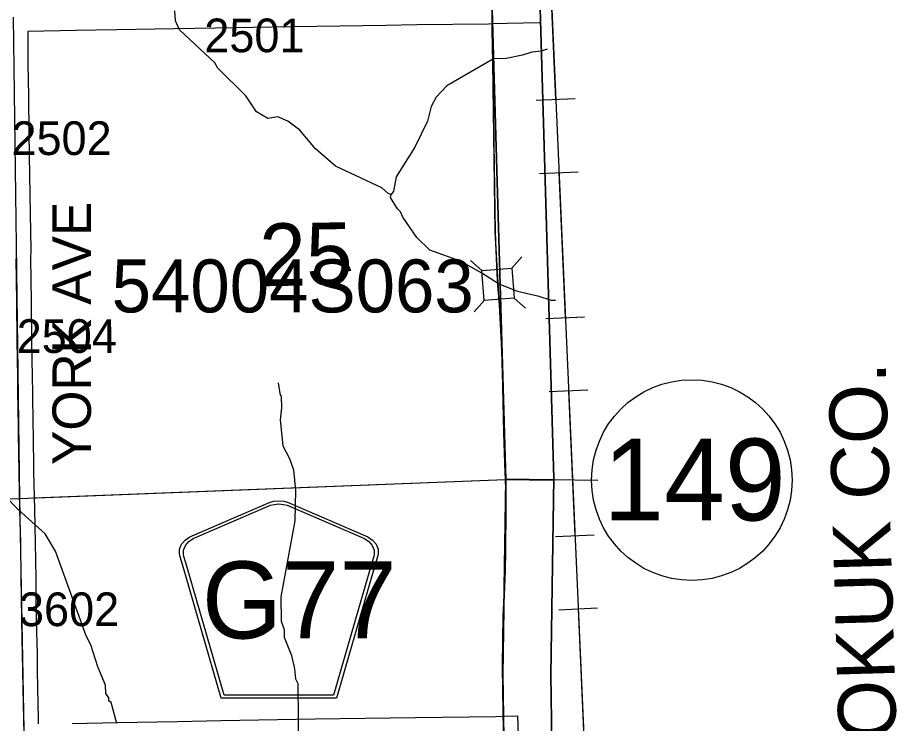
# Model space of a CAD drawing. Extents: x 23.6 to 68.7, y -63 to -29.
# Drawn here: x 55.794 to 57.627, y -56.941 to -55.475 of the extents above; entities that cross this region are included whole.
import ezdxf

# ---------------------------------------------------------------- set-up
doc = ezdxf.new("R2010")
doc.units = 0
for name, color, linetype in [('tdCoClipBndry', 7, 'Continuous'), ('tdCoCoBndry', 7, 'Continuous'), ('tdCoCoBndryPart', 7, 'Continuous'), ('tdCoCoBndryTxt', 7, 'Continuous'), ('tdCoHydroRiver', 7, 'Continuous'), ('tdCoPipe', 7, 'Continuous'), ('tdCoPriCL', 7, 'Continuous'), ('tdCoPrimary', 7, 'Continuous'), ('tdCoPriNonDiv', 7, 'Continuous'), ('tdCoPriNonDivCL', 7, 'Continuous'), ('tdCoSecRdNmbr', 7, 'Continuous'), ('tdCoSecRdTxt', 7, 'Continuous'), ('tdCoSecRteBand', 7, 'Continuous'), ('tdCoSecRteCL', 7, 'Continuous'), ('tdCoSectLine', 7, 'Continuous'), ('tdCoSectLinePart', 7, 'Continuous'), ('tdCoSectNmbr', 7, 'Continuous'), ('tdCoShieldCoRte', 7, 'Continuous'), ('tdCoShieldStRte', 7, 'Continuous'), ('tdCoStrucNonDivPri', 7, 'Continuous'), ('tdCoStrucPriMaintName', 7, 'Continuous'), ('tdCoSurfGravel', 7, 'Continuous'), ('tdCoTwpBndryShd', 7, 'Continuous')]:
    doc.layers.add(name, color=color, linetype=linetype)

msp = doc.modelspace()

# ---------------------------------------------------------------- linework, layer by layer
at = {"layer": 'tdCoClipBndry'}
msp.add_lwpolyline([(48.4512, -33.5006), (56.4135, -33.3762), (56.4393, -33.3792), (56.4635, -33.3887), (56.4958, -33.4172), (56.511, -33.4483), (56.515, -33.4739), (56.5367, -34.4332), (56.5907, -38.4342), (56.6629, -42.4448), (56.8804, -55.4557), (56.9085, -56.4312), (56.9025, -56.8392), (56.9121, -57.4607), (56.9036, -57.4944), (56.8842, -57.5232), (56.8561, -57.5435), (56.8227, -57.553), (51.8233, -57.6334)], dxfattribs=at)
at = {"layer": 'tdCoCoBndry'}
for p, q in [((56.8089, -56.4341), (56.7808, -55.4579)), ((56.7808, -55.4579), (56.8089, -56.4341)), ((56.8029, -56.8393), (56.8089, -56.4341)), ((56.8089, -56.4341), (56.8029, -56.8393)), ((56.8127, -57.4536), (56.8029, -56.8393)), ((56.8029, -56.8393), (56.8127, -57.4536))]:
    msp.add_line(p, q, dxfattribs=at)
for points in [[(56.5284, -40.4484), (56.5463, -41.4474), (56.5633, -42.4465), (56.5785, -43.4411), (56.5946, -44.4414), (56.6119, -45.4382), (56.6301, -46.4017), (56.647, -47.4001), (56.6636, -48.3998), (56.6786, -49.3969), (56.6976, -50.3938), (56.712, -51.3894), (56.7304, -52.4659), (56.7487, -53.455), (56.7648, -54.458), (56.7808, -55.4579), (56.8089, -56.4341), (56.8029, -56.8393), (56.8127, -57.4536), (55.8172, -57.471), (54.8164, -57.4869), (53.8174, -57.5025), (52.8224, -57.5189), (51.8222, -57.5335)], [(56.5281, -40.4484), (56.5459, -41.4474), (56.563, -42.4465), (56.5781, -43.4411), (56.5942, -44.4414), (56.6115, -45.4382), (56.6297, -46.4017), (56.6467, -47.4001), (56.6633, -48.3998), (56.6782, -49.3968), (56.6973, -50.3938), (56.7117, -51.3893), (56.73, -52.4659), (56.7484, -53.455), (56.7645, -54.4579), (56.7804, -55.4579), (56.8086, -56.4341), (56.8025, -56.8393), (56.8124, -57.4536)], [(56.6786, -49.3969), (56.6976, -50.3938), (56.712, -51.3894), (56.7304, -52.4659), (56.7487, -53.455), (56.7648, -54.458), (56.7808, -55.4579), (56.8089, -56.4341), (56.8029, -56.8393), (56.8127, -57.4536), (56.9119, -57.4521), (56.9025, -56.8392), (56.9085, -56.4312), (56.8804, -55.4557), (56.6629, -42.4448)]]:
    msp.add_lwpolyline(points, dxfattribs=at)
at = {"layer": 'tdCoCoBndryPart'}
msp.add_lwpolyline([(56.7813, -55.4879), (56.8086, -56.4341), (56.8025, -56.8393), (56.8039, -56.9257)], dxfattribs=at)
at = {"layer": 'tdCoHydroRiver'}
for points in [[(56.5707, -55.8419), (56.5644, -55.8404), (56.5516, -55.828), (56.4548, -55.7834), (56.4133, -55.7476), (56.3812, -55.7085), (56.3557, -55.6899), (56.3351, -55.6807), (56.3146, -55.6841), (56.2908, -55.6702), (56.2683, -55.6373), (56.2107, -55.5796), (56.2043, -55.5687), (56.1308, -55.5001), (56.1227, -55.4813), (56.1209, -55.4608)], [(56.8951, -55.5402), (56.8822, -55.5445), (56.863, -55.5466), (56.8437, -55.553), (56.8094, -55.5595), (56.7833, -55.56)], [(56.7833, -55.56), (56.6863, -55.6163), (56.6645, -55.6403), (56.6537, -55.6594), (56.6462, -55.6895), (56.62, -55.7435), (56.5813, -55.8055), (56.5754, -55.8356), (56.5707, -55.8419)], [(56.7935, -56.0277), (56.759, -56.0054), (56.7145, -55.9807), (56.6511, -55.9578), (56.6239, -55.9313), (56.595, -55.889), (56.5901, -55.878), (56.5837, -55.8718), (56.5692, -55.8483), (56.5707, -55.8419)], [(56.9126, -56.0626), (56.904, -56.0626), (56.8783, -56.054), (56.8334, -56.0434), (56.7935, -56.0277)], [(56.3356, -56.2332), (56.3391, -56.2553), (56.3423, -56.2615), (56.3426, -56.2852), (56.3398, -56.3105), (56.3452, -56.3641), (56.3597, -56.3908), (56.3679, -56.4143), (56.3716, -56.4569), (56.3708, -56.5201), (56.3412, -56.6783), (56.3418, -56.7288), (56.3483, -56.7461), (56.3485, -56.7619), (56.3632, -56.7996), (56.3699, -56.8279), (56.3717, -56.8484), (56.3766, -56.8578), (56.3784, -57.0046)], [(56.0003, -56.9414), (55.9887, -56.8974), (55.9839, -56.8943), (55.9839, -56.888), (55.9774, -56.8786), (55.9772, -56.8612), (55.961, -56.8235), (55.9462, -56.7779), (55.9365, -56.7591), (55.8727, -56.5831), (55.8518, -56.5471), (55.7959, -56.4972), (55.7687, -56.4691)]]:
    msp.add_lwpolyline(points, dxfattribs=at)
at = {"layer": 'tdCoPipe'}
for p, q in [((56.8723, -55.6465), (56.9529, -55.6429)), ((56.879, -55.7985), (56.9595, -55.795)), ((56.8923, -56.0996), (56.9729, -56.096)), ((56.899, -56.2516), (56.9794, -56.2481)), ((56.9122, -56.5527), (56.9928, -56.5491)), ((56.9189, -56.7047), (56.9994, -56.7012))]:
    msp.add_line(p, q, dxfattribs=at)
for points in [[(56.4888, -45.4411), (56.6291, -54.0664), (56.8573, -54.3881), (56.9937, -57.4858)], [(56.8993, -55.3436), (56.9126, -55.6447)], [(56.9193, -55.7967), (56.9326, -56.0978)], [(56.9393, -56.2499), (56.9525, -56.5509)], [(56.9592, -56.703), (56.9725, -57.004)]]:
    msp.add_lwpolyline(points, dxfattribs=at)
at = {"layer": 'tdCoPriCL'}
for points in [[(56.8085, -56.4331), (56.8083, -56.4288), (56.808, -56.4201), (56.8052, -56.3375), (56.8029, -56.242), (56.8019, -56.2037), (56.8006, -56.1655), (56.799, -56.1271), (56.7957, -56.0715), (56.7927, -56.0315), (56.7926, -56.0291), (56.7924, -56.0261), (56.7911, -56.0087), (56.7888, -55.9571), (56.7871, -55.9199), (56.7852, -55.7825), (56.7832, -55.6338), (56.7809, -55.5017), (56.7804, -55.4579)], [(56.8142, -57.5532), (56.8141, -57.5482), (56.8124, -57.4556), (56.8123, -57.4536), (56.8111, -57.3903), (56.8092, -57.2526), (56.8072, -57.1319), (56.8062, -57.0941), (56.8042, -56.9757), (56.804, -56.956), (56.803, -56.8755), (56.8023, -56.8192), (56.8029, -56.7695), (56.8036, -56.7173), (56.805, -56.6913), (56.8069, -56.6578), (56.8082, -56.6236), (56.8088, -56.5831), (56.8091, -56.4961), (56.8092, -56.458), (56.8092, -56.4539), (56.8085, -56.4351), (56.8085, -56.4331)], [(56.8085, -56.4331), (56.9084, -56.4346)]]:
    msp.add_lwpolyline(points, dxfattribs=at)
at = {"layer": 'tdCoPrimary'}
for p, q in [((56.8088, -56.4331), (56.8084, -56.4201)), ((56.8088, -56.4331), (56.8084, -56.4201)), ((56.8089, -56.4331), (56.9084, -56.4346)), ((56.8089, -56.4331), (56.9084, -56.4346))]:
    msp.add_line(p, q, dxfattribs=at)
for points in [[(56.7875, -55.9199), (56.7855, -55.7825), (56.7836, -55.6338), (56.7813, -55.5017), (56.7808, -55.4579), (56.78, -55.388), (56.7787, -55.2928), (56.7773, -55.1774), (56.7755, -55.0686), (56.774, -54.9646), (56.7721, -54.8442), (56.7703, -54.7221), (56.7681, -54.6292), (56.7676, -54.5966), (56.7669, -54.5879)], [(56.7875, -55.9199), (56.7855, -55.7825), (56.7836, -55.6338), (56.7813, -55.5017), (56.7808, -55.4579), (56.78, -55.388), (56.7787, -55.2928), (56.7773, -55.1774), (56.7755, -55.0686), (56.774, -54.9646), (56.7721, -54.8442), (56.7703, -54.7221), (56.7681, -54.6292), (56.7676, -54.5966), (56.7669, -54.5879)], [(56.8088, -56.4331), (56.8084, -56.4201), (56.8056, -56.3375), (56.8032, -56.242), (56.8023, -56.2037), (56.801, -56.1655), (56.7993, -56.1271), (56.7961, -56.0715), (56.7915, -56.0087), (56.7892, -55.9571), (56.7875, -55.9199), (56.7855, -55.7825), (56.7836, -55.6338), (56.7813, -55.5017), (56.7808, -55.4579)], [(56.8032, -56.242), (56.8023, -56.2037), (56.801, -56.1655), (56.7993, -56.1271), (56.7961, -56.0715), (56.7915, -56.0087), (56.7892, -55.9571), (56.7875, -55.9199)], [(56.8032, -56.242), (56.8023, -56.2037), (56.801, -56.1655), (56.7993, -56.1271), (56.7961, -56.0715), (56.7915, -56.0087), (56.7892, -55.9571), (56.7875, -55.9199)], [(56.8084, -56.4201), (56.8056, -56.3375), (56.8032, -56.242)], [(56.8084, -56.4201), (56.8056, -56.3375), (56.8032, -56.242)], [(56.8146, -57.5532), (56.8145, -57.5482), (56.8127, -57.4556), (56.8127, -57.4536), (56.8115, -57.3903), (56.8095, -57.2526), (56.8076, -57.1319), (56.8066, -57.0941), (56.8046, -56.9757), (56.8044, -56.956), (56.8033, -56.8755), (56.8026, -56.8192), (56.8033, -56.7695), (56.804, -56.7173), (56.8054, -56.6913), (56.8072, -56.6578), (56.8086, -56.6236), (56.8092, -56.5831), (56.8094, -56.4961), (56.8095, -56.4539), (56.8089, -56.4351), (56.8088, -56.4331)], [(56.8094, -56.4961), (56.8095, -56.4539), (56.8089, -56.4351), (56.8088, -56.4331), (56.8089, -56.4331)], [(56.8094, -56.4961), (56.8095, -56.4539), (56.8089, -56.4351), (56.8088, -56.4331), (56.8089, -56.4331)], [(56.8088, -56.4331), (56.8089, -56.4331), (56.9084, -56.4346)], [(56.8054, -56.6913), (56.8072, -56.6578), (56.8086, -56.6236), (56.8092, -56.5831), (56.8094, -56.4961)], [(56.8054, -56.6913), (56.8072, -56.6578), (56.8086, -56.6236), (56.8092, -56.5831), (56.8094, -56.4961)], [(56.8033, -56.8755), (56.8026, -56.8192), (56.8033, -56.7695), (56.804, -56.7173), (56.8054, -56.6913)], [(56.8033, -56.8755), (56.8026, -56.8192), (56.8033, -56.7695), (56.804, -56.7173), (56.8054, -56.6913)], [(56.8127, -57.4536), (56.8115, -57.3903), (56.8095, -57.2526), (56.8076, -57.1319), (56.8066, -57.0941), (56.8046, -56.9757), (56.8044, -56.956), (56.8033, -56.8755)], [(56.8127, -57.4536), (56.8115, -57.3903), (56.8095, -57.2526), (56.8076, -57.1319), (56.8066, -57.0941), (56.8046, -56.9757), (56.8044, -56.956), (56.8033, -56.8755)]]:
    msp.add_lwpolyline(points, dxfattribs=at)
at = {"layer": 'tdCoPriNonDiv'}
for points in [[(56.8085, -56.4331), (56.8007, -56.1655), (56.7957, -56.0715), (56.7872, -55.9199), (56.7737, -54.9646), (56.77, -54.7221), (56.7673, -54.5966), (56.7636, -54.5693), (56.7559, -54.5428), (56.7444, -54.5178), (56.7346, -54.5022), (56.7292, -54.4948), (56.7172, -54.4808), (56.7107, -54.4743), (56.7039, -54.4681), (56.6738, -54.4479), (56.6336, -54.4267), (56.2245, -54.2173), (55.8785, -54.0398), (55.8406, -54.0217), (55.8005, -54.0064), (55.7868, -54.0021)], [(56.8143, -57.5547), (56.8072, -57.1319), (56.8023, -56.8192), (56.8036, -56.7173), (56.8082, -56.6235), (56.8092, -56.4539), (56.8085, -56.4331), (57.0006, -56.4359)]]:
    msp.add_lwpolyline(points, dxfattribs=at)
at = {"layer": 'tdCoPriNonDivCL'}
for points in [[(56.8085, -56.4331), (56.808, -56.4201), (56.8052, -56.3375), (56.8029, -56.242), (56.8019, -56.2037), (56.8006, -56.1655), (56.799, -56.1271), (56.7957, -56.0715), (56.7911, -56.0087), (56.7888, -55.9571), (56.7871, -55.9199), (56.7852, -55.7825), (56.7832, -55.6338), (56.7809, -55.5017), (56.7804, -55.4579), (56.7796, -55.388), (56.7784, -55.2928), (56.7769, -55.1774), (56.7751, -55.0686), (56.7737, -54.9646), (56.7717, -54.8442), (56.77, -54.7221), (56.7677, -54.6292), (56.7675, -54.6155)], [(56.8085, -56.4331), (56.808, -56.4201), (56.8052, -56.3375), (56.8029, -56.242), (56.8019, -56.2037), (56.8006, -56.1655), (56.799, -56.1271), (56.7957, -56.0715), (56.7911, -56.0087), (56.7888, -55.9571), (56.7871, -55.9199), (56.7852, -55.7825), (56.7832, -55.6338), (56.7809, -55.5017), (56.7804, -55.4579)], [(56.8123, -57.4536), (56.8111, -57.3903), (56.8092, -57.2526), (56.8072, -57.1319), (56.8062, -57.0941), (56.8042, -56.9757), (56.804, -56.956), (56.803, -56.8755), (56.8023, -56.8192), (56.8029, -56.7695), (56.8036, -56.7173), (56.805, -56.6913), (56.8069, -56.6578), (56.8082, -56.6236), (56.8088, -56.5831), (56.8091, -56.4961), (56.8092, -56.4539), (56.8085, -56.4351), (56.8085, -56.4331)], [(56.8123, -57.4536), (56.8111, -57.3903), (56.8092, -57.2526), (56.8072, -57.1319), (56.8062, -57.0941), (56.8042, -56.9757), (56.804, -56.956), (56.803, -56.8755), (56.8023, -56.8192), (56.8029, -56.7695), (56.8036, -56.7173), (56.805, -56.6913), (56.8069, -56.6578), (56.8082, -56.6236), (56.8088, -56.5831), (56.8091, -56.4961), (56.8092, -56.4539), (56.8085, -56.4351), (56.8085, -56.4331)], [(56.8085, -56.4331), (56.8085, -56.4331), (56.9084, -56.4346)], [(56.8085, -56.4331), (56.8085, -56.4331), (56.9084, -56.4346)]]:
    msp.add_lwpolyline(points, dxfattribs=at)
at = {"layer": 'tdCoSecRteBand'}
for points in [[(56.8812, -55.4853), (56.8791, -55.4853), (56.8121, -55.4868), (56.7819, -55.4879), (56.7816, -55.4879), (56.7813, -55.4879), (56.7731, -55.4881), (56.773, -55.4881), (56.7729, -55.4881), (56.6243, -55.4899), (56.5599, -55.4909), (56.4165, -55.4932), (56.4165, -55.4932), (56.4165, -55.4932), (56.362, -55.4941), (56.362, -55.4941), (56.362, -55.4941), (56.2055, -55.4966), (56.12, -55.4982), (56.1199, -55.4982), (56.1199, -55.4982), (55.9996, -55.5001), (55.9159, -55.5018), (55.9159, -55.5018), (55.9158, -55.5018), (55.8155, -55.5034), (55.8155, -55.5036), (55.8152, -55.5036), (55.8153, -55.5391), (55.8157, -55.5708), (55.8167, -55.6374), (55.8167, -55.6374), (55.8167, -55.6375), (55.8177, -55.7171), (55.8191, -55.8017), (55.8191, -55.8018), (55.8191, -55.8019), (55.8201, -55.8823), (55.8216, -55.9567), (55.8216, -55.9572), (55.8216, -55.9577), (55.8213, -55.9747), (55.8227, -56.0646), (55.8227, -56.0647), (55.8227, -56.0648), (55.8234, -56.1442), (55.8248, -56.2227), (55.8248, -56.2229), (55.8248, -56.223), (55.825, -56.2519), (55.8262, -56.3229), (55.8262, -56.323), (55.8262, -56.3231), (55.8263, -56.3382), (55.8276, -56.4182), (55.8291, -56.4967), (55.8306, -56.5653), (55.8306, -56.5654), (55.8306, -56.5655), (55.8319, -56.6398), (55.8319, -56.6399), (55.8319, -56.64), (55.8322, -56.6747), (55.8331, -56.7282), (55.8346, -56.7963), (55.8346, -56.7965), (55.8346, -56.7966), (55.8351, -56.831), (55.8351, -56.831), (55.8351, -56.831), (55.8356, -56.8671), (55.8371, -56.9318), (55.8373, -56.9417)], [(55.9075, -56.9409), (56.002, -56.939), (56.002, -56.939), (56.002, -56.939), (56.1264, -56.9367), (56.1264, -56.9367), (56.1264, -56.9367), (56.2167, -56.9352), (56.3345, -56.933), (56.3345, -56.933), (56.3346, -56.933), (56.4126, -56.9317), (56.4127, -56.9317), (56.4127, -56.9317), (56.5162, -56.9304), (56.6215, -56.929), (56.7883, -56.9264), (56.8036, -56.926), (56.8336, -56.9253), (56.8351, -56.9852)]]:
    msp.add_lwpolyline(points, dxfattribs=at)
at = {"layer": 'tdCoSecRteCL'}
msp.add_lwpolyline([(55.8084, -56.9723), (55.8078, -56.9625), (55.8071, -56.9325), (55.8056, -56.8676), (55.8051, -56.8314), (55.8046, -56.797), (55.8031, -56.7288), (55.8022, -56.6751), (55.8019, -56.6403), (55.8006, -56.566), (55.7991, -56.4973), (55.7976, -56.4187), (55.7963, -56.3385), (55.7962, -56.3234), (55.795, -56.2523), (55.7948, -56.2233), (55.7934, -56.1446), (55.7927, -56.065), (55.7913, -55.9748)], dxfattribs=at)
at = {"layer": 'tdCoSectLine'}
for points in [[(56.7804, -55.4579), (56.8086, -56.4341)], [(55.7848, -55.474), (55.7983, -56.4737)], [(55.7983, -56.4737), (56.8086, -56.4341)], [(56.8086, -56.4341), (56.8025, -56.8393), (56.8124, -57.4536)], [(56.8086, -56.4341), (56.9084, -56.4359)], [(54.8038, -56.4909), (55.7983, -56.4737)], [(55.7983, -56.4737), (55.8169, -57.471)]]:
    msp.add_lwpolyline(points, dxfattribs=at)
at = {"layer": 'tdCoSectLinePart'}
for points in [[(56.7813, -55.4879), (56.8086, -56.4341)], [(55.8282, -56.4726), (56.8086, -56.4341)], [(56.8086, -56.4341), (56.8025, -56.8393), (56.8039, -56.9257)], [(56.8086, -56.4341), (56.9084, -56.4359)]]:
    msp.add_lwpolyline(points, dxfattribs=at)
at = {"layer": 'tdCoShieldCoRte'}
for points in [[(56.2174, -56.8887), (56.1355, -56.6059), (56.1316, -56.5927), (56.1309, -56.5868), (56.1309, -56.579), (56.1351, -56.5687), (56.1424, -56.5602), (56.152, -56.5535), (56.3192, -56.4812), (56.3268, -56.4795), (56.3372, -56.4786), (56.3476, -56.4795), (56.3551, -56.4812), (56.5224, -56.5535), (56.532, -56.5602), (56.5393, -56.5687), (56.5435, -56.579), (56.5435, -56.5868), (56.5428, -56.5927), (56.5389, -56.6059), (56.4569, -56.8887)], [(56.2233, -56.8824), (56.1436, -56.6071), (56.1398, -56.5945), (56.1391, -56.5889), (56.1391, -56.5814), (56.1432, -56.5715), (56.1502, -56.5633), (56.1594, -56.5569), (56.32, -56.4875), (56.3272, -56.4859), (56.3372, -56.485), (56.3472, -56.4859), (56.3544, -56.4875), (56.515, -56.5569), (56.5242, -56.5633), (56.5312, -56.5715), (56.5352, -56.5814), (56.5352, -56.5889), (56.5345, -56.5945), (56.5308, -56.6071), (56.4511, -56.8824)]]:
    msp.add_lwpolyline(points, close=True, dxfattribs=at)
at = {"layer": 'tdCoShieldStRte'}
msp.add_circle((57.1956, -56.4355), 0.2085, dxfattribs=at)
at = {"layer": 'tdCoStrucNonDivPri'}
for p, q in [((56.8215, -55.9953), (56.842, -55.9716)), ((56.7591, -55.9998), (56.7354, -55.9794)), ((56.7637, -56.0623), (56.7432, -56.086)), ((56.8261, -56.0577), (56.8498, -56.0781))]:
    msp.add_line(p, q, dxfattribs=at)
msp.add_lwpolyline([(56.7637, -56.0623), (56.7591, -55.9998), (56.8215, -55.9953), (56.8261, -56.0577)], close=True, dxfattribs=at)
at = {"layer": 'tdCoSurfGravel'}
msp.add_lwpolyline([(55.8078, -56.9625), (55.8071, -56.9325), (55.8056, -56.8676), (55.8051, -56.8314), (55.8046, -56.797), (55.8031, -56.7288), (55.8022, -56.6751), (55.8019, -56.6403), (55.8006, -56.566), (55.7991, -56.4973), (55.7976, -56.4187), (55.7963, -56.3385), (55.7962, -56.3234), (55.795, -56.2523), (55.7948, -56.2233), (55.7934, -56.1446)], dxfattribs=at)
at = {"layer": 'tdCoTwpBndryShd'}
msp.add_lwpolyline([(56.5281, -40.4484), (56.5459, -41.4474), (56.563, -42.4465), (56.5781, -43.4411), (56.5942, -44.4414), (56.6115, -45.4382), (56.6297, -46.4017), (56.6467, -47.4001), (56.6633, -48.3998), (56.6782, -49.3968), (56.6973, -50.3938), (56.7117, -51.3893), (56.73, -52.4659), (56.7484, -53.455), (56.7645, -54.4579), (56.7804, -55.4579), (56.8086, -56.4341), (56.8025, -56.8393), (56.8124, -57.4536)], dxfattribs=at)

# ---------------------------------------------------------------- texts
at = {"layer": 'tdCoCoBndryTxt'}
msp.add_text('KEOKUK CO.', height=0.12, rotation=91.6506, dxfattribs=at).set_placement((57.6274, -57.1879))
at = {"layer": 'tdCoSecRdNmbr'}
for s, rotation, p in [('2501', 0.0425, (56.1823, -55.5467)), ('2502', 0.0422, (55.7815, -55.7603)), ('2504', 0.0422, (55.7923, -56.1714)), ('3602', 0.0422, (55.7971, -56.739))]:
    msp.add_text(s, height=0.07, rotation=rotation, dxfattribs=at).set_placement(p)
at = {"layer": 'tdCoSecRdTxt'}
msp.add_text('YORK AVE', height=0.08, rotation=90, dxfattribs=at).set_placement((55.9467, -56.4041))
at = {"layer": 'tdCoSectNmbr'}
msp.add_text('25', height=0.13, rotation=1.0425, dxfattribs=at).set_placement((56.2981, -56.033))
at = {"layer": 'tdCoShieldCoRte'}
msp.add_text('G77', height=0.16, dxfattribs=at).set_placement((56.1774, -56.7645))
at = {"layer": 'tdCoShieldStRte'}
msp.add_text('149', height=0.17, dxfattribs=at).set_placement((57.0115, -56.5194))
at = {"layer": 'tdCoStrucPriMaintName'}
msp.add_text('54004S063', height=0.11, dxfattribs=at).set_placement((55.9897, -56.0871))
msp.add_text('54004S063', height=0.11, dxfattribs=at).set_placement((55.9897, -56.0871))
msp.add_text('54004S063', height=0.11, dxfattribs=at).set_placement((55.9897, -56.0871))

doc.saveas('drawing.dxf')
